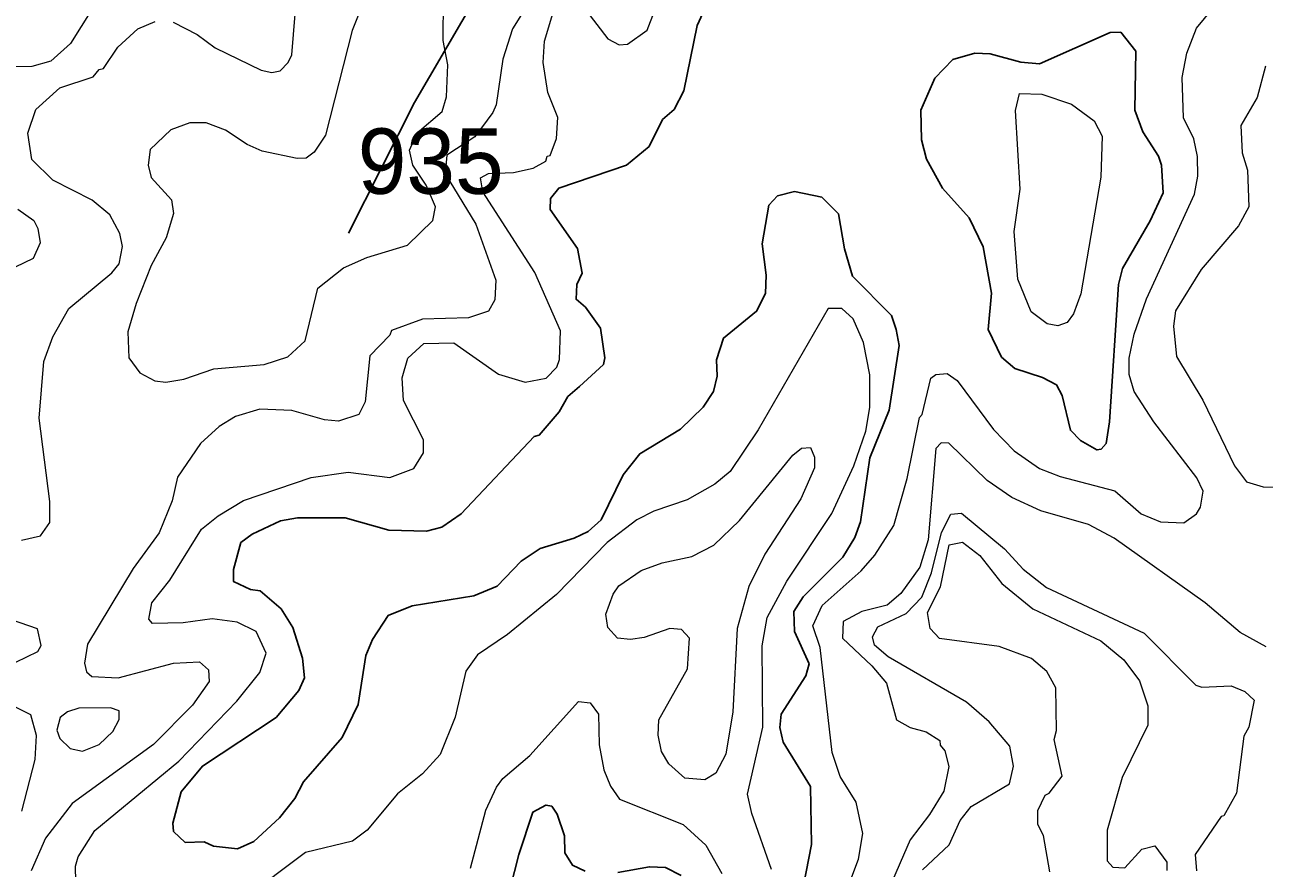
# Model space of a CAD drawing. Extents: x 763.2 to 816.8, y 7896.5 to 7952.7.
# Drawn here: x 782.278 to 785.309, y 7931.107 to 7933.17 of the extents above; entities that cross this region are included whole.
import ezdxf

# ---------------------------------------------------------------- set-up
doc = ezdxf.new("R2010")
doc.units = 0
doc.header["$LTSCALE"] = 0.064
for name, color, linetype, lineweight in [('1', 7, 'Continuous', 25), ('2', 7, 'Continuous', 13), ('26', 7, 'Continuous', 25)]:
    doc.layers.add(name, color=color, linetype=linetype, lineweight=lineweight)
doc.layers.add('21', color=7, linetype='Continuous')

msp = doc.modelspace()

# ---------------------------------------------------------------- linework, layer by layer
at = {"layer": '1'}
for points in [[(783.9444, 7933.2179), (783.9219, 7933.1683), (783.8896, 7933.0089), (783.8653, 7932.9628), (783.837, 7932.9382), (783.8042, 7932.8725), (783.7493, 7932.8268), (783.5833, 7932.7703), (783.5634, 7932.7448), (783.5625, 7932.7181), (783.6296, 7932.6225), (783.6404, 7932.5627), (783.6278, 7932.5345), (783.626, 7932.4989), (783.6488, 7932.4796), (783.6855, 7932.4283), (783.6963, 7932.3551), (783.6932, 7932.3392), (783.6737, 7932.321), (783.6342, 7932.2855), (783.6059, 7932.2607), (783.5847, 7932.2234), (783.5353, 7932.1665), (783.523, 7932.1629), (783.3448, 7931.9736), (783.2972, 7931.9408), (783.2602, 7931.9311), (783.168, 7931.9341), (783.0615, 7931.9637), (782.9447, 7931.9637), (782.9028, 7931.9564), (782.8337, 7931.9237), (782.8057, 7931.9036), (782.788, 7931.8379), (782.7881, 7931.8079), (782.8292, 7931.7888), (782.8531, 7931.7852), (782.9047, 7931.7412), (782.9335, 7931.696), (782.9568, 7931.6209), (782.962, 7931.5726), (782.9477, 7931.5413), (782.8922, 7931.4752), (782.712, 7931.3567), (782.6604, 7931.2941), (782.64, 7931.2167), (782.6415, 7931.1969), (782.6696, 7931.1702), (782.7163, 7931.1714), (782.7391, 7931.1612), (782.7977, 7931.1542), (782.8376, 7931.1721), (782.9009, 7931.2305), (782.9384, 7931.2777), (782.9593, 7931.3184), (783.054, 7931.4263), (783.0931, 7931.5077), (783.1119, 7931.6274), (783.128, 7931.6662), (783.166, 7931.7251), (783.2251, 7931.7487), (783.3757, 7931.7735), (783.4331, 7931.7972), (783.4912, 7931.8583), (783.5382, 7931.8891), (783.621, 7931.9144), (783.6554, 7931.931), (783.687, 7931.9595), (783.741, 7932.0689), (783.7817, 7932.1209), (783.8812, 7932.1812), (783.9365, 7932.2349), (783.9616, 7932.2728), (783.9709, 7932.3105), (783.9696, 7932.3507), (783.9864, 7932.4037), (784.0673, 7932.4694), (784.0891, 7932.5129), (784.0908, 7932.5577), (784.0813, 7932.6341), (784.0974, 7932.7289), (784.1185, 7932.7519), (784.1601, 7932.7622), (784.2268, 7932.7484)], [(784.2268, 7932.7484), (784.2672, 7932.7079), (784.2819, 7932.622), (784.3017, 7932.5555), (784.3974, 7932.4591), (784.4083, 7932.4247)], [(784.4083, 7932.4247), (784.4162, 7932.386), (784.3914, 7932.2275), (784.3443, 7932.1107), (784.3213, 7931.9539), (784.3075, 7931.9158), (784.2778, 7931.8674), (784.181, 7931.7709), (784.1587, 7931.7346), (784.1603, 7931.6861), (784.1957, 7931.6071), (784.1875, 7931.5778), (784.1276, 7931.484), (784.124, 7931.4509), (784.1321, 7931.4149), (784.1994, 7931.3072), (784.2012, 7931.1651), (784.1699, 7931.0015)], [(783.6481, 7931.0993), (783.6172, 7931.1142), (783.5981, 7931.1445), (783.5977, 7931.1862), (783.5795, 7931.2395), (783.5665, 7931.2583), (783.5519, 7931.2615), (783.5197, 7931.2443), (783.4855, 7931.1402), (783.455, 7931.0188)], [(783.8826, 7931.089), (783.8445, 7931.1089), (783.805, 7931.1106), (783.7279, 7931.0962)]]:
    msp.add_lwpolyline(points, dxfattribs=at)
msp.add_lwpolyline([(785.0574, 7932.8268), (785.0502, 7932.8484), (785.0118, 7932.908), (784.9921, 7932.9616), (784.9946, 7933.1056), (784.9579, 7933.1517), (784.9318, 7933.1515), (784.759, 7933.075), (784.7135, 7933.079), (784.6382, 7933.0993), (784.6006, 7933.1008), (784.5476, 7933.085), (784.5032, 7933.0394), (784.4692, 7932.9609), (784.4707, 7932.8889), (784.4826, 7932.8412), (784.5216, 7932.7707), (784.5872, 7932.6983), (784.6215, 7932.6266), (784.6414, 7932.5135), (784.6333, 7932.4246), (784.6659, 7932.3572), (784.6985, 7932.3291), (784.7667, 7932.3075), (784.8004, 7932.2897), (784.8145, 7932.2636), (784.8346, 7932.1784), (784.8596, 7932.1532), (784.8996, 7932.13), (784.9098, 7932.132), (784.9222, 7932.1462), (784.9307, 7932.1987), (784.9523, 7932.5347), (784.9624, 7932.5741), (785.0298, 7932.6908), (785.0617, 7932.7594)], close=True, dxfattribs=at)
at = {"layer": '2'}
for points in [[(784.2883, 7931.0532), (784.3161, 7931.1293), (784.3275, 7931.1922), (784.311, 7931.2686), (784.2716, 7931.3316), (784.2521, 7931.3902), (784.2224, 7931.6467), (784.2047, 7931.7001), (784.2275, 7931.7498), (784.3228, 7931.8344), (784.3566, 7931.873), (784.4028, 7931.945), (784.4359, 7932.06), (784.4659, 7932.2094), (784.4725, 7932.2166), (784.4931, 7932.306), (784.5059, 7932.3143), (784.5335, 7932.3172), (784.5575, 7932.3003), (784.647, 7932.18), (784.6975, 7932.128), (784.7593, 7932.0847), (784.8098, 7932.0649), (784.9434, 7932.0303), (785.0075, 7931.9741), (785.0549, 7931.9545), (785.1125, 7931.9521), (785.1428, 7931.974), (785.1525, 7931.99), (785.1592, 7932.0296), (785.1436, 7932.062), (785.0387, 7932.1986), (784.9907, 7932.273), (784.9785, 7932.3144), (784.9785, 7932.3546), (784.9904, 7932.4137), (785.0207, 7932.4996), (785.138, 7932.7556), (785.146, 7932.8002), (785.1457, 7932.8477), (785.1363, 7932.8914), (785.1117, 7932.9424), (785.108, 7933.0411), (785.1196, 7933.1011), (785.1434, 7933.1622), (785.2562, 7933.2999)], [(783.5471, 7933.2831), (783.47, 7933.1606), (783.4468, 7933.0861), (783.4302, 7932.9745), (783.4224, 7932.9554), (783.3782, 7932.8961), (783.3097, 7932.8515), (783.3055, 7932.8057), (783.3807, 7932.6825), (783.4298, 7932.5453), (783.4268, 7932.4973), (783.4113, 7932.4696), (783.3631, 7932.4533), (783.2502, 7932.4502), (783.1742, 7932.4219), (783.1705, 7932.4111), (783.1213, 7932.3604), (783.1097, 7932.2481), (783.0944, 7932.2166), (783.045, 7932.2004), (783.0103, 7932.2036), (782.9307, 7932.2265), (782.8525, 7932.2299), (782.7927, 7932.2118), (782.7532, 7932.1871), (782.707, 7932.1458), (782.6512, 7932.0632), (782.6384, 7932.0054), (782.606, 7931.9272), (782.5425, 7931.8398), (782.4307, 7931.6549), (782.4233, 7931.6089), (782.4288, 7931.5874), (782.4418, 7931.5759), (782.5057, 7931.5729), (782.6416, 7931.6085), (782.7045, 7931.612), (782.7266, 7931.592), (782.7285, 7931.5639), (782.688, 7931.5057), (782.5922, 7931.4099), (782.3932, 7931.2649), (782.328, 7931.1803), (782.2931, 7931.1008)], [(782.4637, 7933.2433), (782.3891, 7933.1245), (782.3415, 7933.081), (782.2945, 7933.0683), (782.2269, 7933.0676)], [(783.1215, 7933.2643), (783.0784, 7933.1558), (783.0134, 7932.9002), (782.9854, 7932.8584), (782.9659, 7932.8437), (782.9434, 7932.8431), (782.8584, 7932.861), (782.8212, 7932.8771), (782.7688, 7932.9124), (782.7213, 7932.9301), (782.681, 7932.9299), (782.635, 7932.9134), (782.5842, 7932.8654), (782.5791, 7932.8271), (782.5869, 7932.7967), (782.636, 7932.7416), (782.6414, 7932.7087), (782.6234, 7932.6491), (782.5864, 7932.5813), (782.5497, 7932.4886), (782.5298, 7932.4189), (782.5324, 7932.3554), (782.5591, 7932.3189), (782.5955, 7932.2991), (782.6223, 7932.2961), (782.6664, 7932.3035), (782.7401, 7932.3285), (782.8633, 7932.3391), (782.9206, 7932.3579), (782.9636, 7932.3969), (782.9941, 7932.5261), (783.0569, 7932.5754), (783.1144, 7932.601), (783.2139, 7932.6312), (783.2753, 7932.6912), (783.282, 7932.7247), (783.259, 7932.7777), (783.2268, 7932.8265), (783.2184, 7932.8638), (783.2371, 7932.9058), (783.2986, 7932.9583), (783.3086, 7932.9942), (783.312, 7933.0723), (783.3007, 7933.1315), (783.3014, 7933.2336)], [(782.6407, 7933.1763), (782.6988, 7933.1461), (782.7435, 7933.1141), (782.856, 7933.0591), (782.882, 7933.0533), (782.902, 7933.0574), (782.9221, 7933.0777), (782.9306, 7933.0968), (782.9439, 7933.2563)], [(782.2694, 7931.9095), (782.3163, 7931.92), (782.3392, 7931.9526), (782.3391, 7932.004), (782.3129, 7932.2078), (782.3245, 7932.3466), (782.3463, 7932.4071), (782.3856, 7932.4764), (782.4903, 7932.5635), (782.5084, 7932.5856), (782.5166, 7932.6281), (782.5097, 7932.6595), (782.4852, 7932.7049), (782.4426, 7932.741), (782.3463, 7932.79), (782.2952, 7932.841), (782.285, 7932.9053), (782.3048, 7932.9627), (782.3631, 7933.0159), (782.445, 7933.043), (782.4599, 7933.0604), (782.4701, 7933.0635), (782.5052, 7933.1156), (782.5542, 7933.1601), (782.5961, 7933.178)], [(782.8431, 7931.6861), (782.7968, 7931.7089), (782.7361, 7931.717), (782.6653, 7931.707), (782.5896, 7931.7057), (782.581, 7931.7164), (782.5886, 7931.7564), (782.6324, 7931.8119), (782.7095, 7931.9361), (782.7505, 7931.9689), (782.8125, 7932.0062), (782.9781, 7932.0625), (783.0685, 7932.0755), (783.1707, 7932.0623), (783.2289, 7932.0843), (783.2526, 7932.1232), (783.2528, 7932.1546), (783.2036, 7932.2513), (783.2003, 7932.3065), (783.214, 7932.3549), (783.2534, 7932.3907), (783.3268, 7932.3924), (783.4364, 7932.3158), (783.5013, 7932.2959), (783.5524, 7932.3057), (783.5789, 7932.3322), (783.585, 7932.3513), (783.5881, 7932.4212), (783.5251, 7932.564), (783.3979, 7932.7619), (783.3919, 7932.7956), (783.412, 7932.8063), (783.4731, 7932.8084), (783.5211, 7932.8194), (783.5519, 7932.8369), (783.5553, 7932.8487), (783.5622, 7932.8506), (783.5781, 7932.8923), (783.5815, 7932.9435), (783.5568, 7933.0046), (783.5454, 7933.0778), (783.549, 7933.1302), (783.5715, 7933.2055)], [(783.6495, 7933.2059), (783.7032, 7933.1356), (783.7309, 7933.1211), (783.7517, 7933.1225), (783.7996, 7933.1567), (783.818, 7933.2038)], [(785.3119, 7933.0693), (785.2912, 7932.9922), (785.2513, 7932.9237), (785.2545, 7932.8567), (785.2679, 7932.8143), (785.271, 7932.7245), (785.2456, 7932.6781), (785.1549, 7932.5717), (785.0916, 7932.4701), (785.087, 7932.4327), (785.0939, 7932.3584), (785.1589, 7932.2518), (785.236, 7932.0915), (785.2651, 7932.0523), (785.3058, 7932.0395), (785.3323, 7932.0393)], [(782.2602, 7932.7195), (782.2996, 7932.691), (782.3097, 7932.6714), (782.3156, 7932.637), (782.298, 7932.5986), (782.2109, 7932.5569)], [(784.1041, 7931.1041), (784.0553, 7931.2408), (784.045, 7931.2882), (784.0829, 7931.4516), (784.0812, 7931.6512), (784.0933, 7931.7202), (784.1411, 7931.8095), (784.2516, 7931.9745), (784.3048, 7932.0909), (784.3343, 7932.1763), (784.344, 7932.2342), (784.344, 7932.3137), (784.329, 7932.3933), (784.3033, 7932.4511), (784.2757, 7932.4762), (784.2425, 7932.476), (784.0712, 7932.179), (784.0027, 7932.0776), (783.9648, 7932.0466), (783.8978, 7932.0084), (783.8163, 7931.9805), (783.7742, 7931.9594), (783.7021, 7931.9035), (783.5781, 7931.7764), (783.4578, 7931.6787), (783.3844, 7931.6285), (783.3558, 7931.5892), (783.3302, 7931.4762), (783.2931, 7931.3849), (783.2499, 7931.338), (783.1894, 7931.2887), (783.1153, 7931.1999), (783.0794, 7931.1732), (782.9639, 7931.1452), (782.813, 7931.0322)], [(785.3131, 7931.6485), (785.25, 7931.6836), (785.1643, 7931.7559), (784.9417, 7931.9146), (784.8791, 7931.9474), (784.7622, 7931.9815), (784.6912, 7932.0138), (784.6309, 7932.0552), (784.5375, 7932.1469), (784.5186, 7932.1474), (784.5056, 7932.1333), (784.4871, 7931.9102), (784.4669, 7931.8431), (784.4201, 7931.7786), (784.3866, 7931.7504), (784.3247, 7931.7351)], [(784.4731, 7931.1033), (784.5383, 7931.1642), (784.5652, 7931.2238), (784.5921, 7931.2582), (784.6859, 7931.3137), (784.6958, 7931.3564), (784.6863, 7931.4051), (784.636, 7931.4646), (784.5807, 7931.5133), (784.3893, 7931.6236), (784.3556, 7931.6522), (784.3507, 7931.6733), (784.364, 7931.6972), (784.4328, 7931.7304), (784.4713, 7931.7702), (784.4949, 7931.8298), (784.5197, 7931.9285), (784.5426, 7931.9728), (784.5681, 7931.9753), (784.6739, 7931.8885), (784.7194, 7931.8383), (784.776, 7931.7936), (785.0151, 7931.6821), (785.1412, 7931.555), (785.1562, 7931.5495), (785.2281, 7931.5527), (785.2614, 7931.5392), (785.2839, 7931.5176), (785.2709, 7931.4517), (785.2589, 7931.4296), (785.2411, 7931.2909), (785.2102, 7931.2347), (785.2035, 7931.2332), (785.1398, 7931.1403), (785.143, 7931.1009)], [(784.7844, 7931.0983), (784.7687, 7931.1871), (784.7551, 7931.2136), (784.755, 7931.2483), (784.7728, 7931.2856), (784.7824, 7931.2901), (784.8142, 7931.3324), (784.7947, 7931.4216), (784.8011, 7931.4437), (784.7991, 7931.5483), (784.7774, 7931.5878), (784.7399, 7931.6201), (784.6603, 7931.6495), (784.5149, 7931.6691), (784.4918, 7931.6935), (784.4856, 7931.7328), (784.5168, 7931.7951), (784.5383, 7931.8976), (784.5708, 7931.9043), (784.6136, 7931.8716), (784.6668, 7931.8037), (784.7428, 7931.7418), (784.9094, 7931.6629), (784.9653, 7931.6168), (785.0038, 7931.5656), (785.0244, 7931.5044), (785.0244, 7931.457), (784.9611, 7931.3287), (784.9247, 7931.1997), (784.9249, 7931.1251), (784.9382, 7931.1097), (784.968, 7931.1076), (785.0098, 7931.1533), (785.0414, 7931.1616), (785.0703, 7931.1214), (785.0705, 7931.1016)], [(782.2012, 7931.5851), (782.3092, 7931.6371), (782.3175, 7931.6521), (782.3088, 7931.6925), (782.1616, 7931.7433)], [(784.3247, 7931.7351), (784.2791, 7931.7107), (784.2773, 7931.6694), (784.349, 7931.6021), (784.3846, 7931.5597), (784.4097, 7931.47)], [(782.4493, 7931.1994), (782.6546, 7931.3688), (782.7964, 7931.5156), (782.8525, 7931.586), (782.8679, 7931.6326), (782.8431, 7931.6861)], [(783.3676, 7931.1068), (783.4051, 7931.2489), (783.4308, 7931.3052), (783.447, 7931.326), (783.5131, 7931.3825), (783.6316, 7931.5148), (783.6603, 7931.5113), (783.6803, 7931.484), (783.6819, 7931.4087), (783.6934, 7931.3475), (783.7101, 7931.3073), (783.7322, 7931.2761), (783.8878, 7931.2138), (783.9431, 7931.1633), (783.9825, 7931.0943)], [(782.2702, 7931.2462), (782.3026, 7931.373), (782.3061, 7931.4314), (782.2927, 7931.4819), (782.2516, 7931.5023)], [(784.4097, 7931.47), (784.4428, 7931.4511), (784.4819, 7931.4409), (784.5151, 7931.4191), (784.5161, 7931.4082), (784.5279, 7931.3941), (784.5378, 7931.3556), (784.525, 7931.2953), (784.4904, 7931.2381), (784.4428, 7931.1764), (784.3918, 7931.0581)], [(782.4032, 7931.0352), (782.4016, 7931.1118), (782.4083, 7931.1347), (782.4493, 7931.1994)]]:
    msp.add_lwpolyline(points, dxfattribs=at)
for points in [[(784.7121, 7932.7679), (784.7007, 7932.9602), (784.7104, 7933.0017), (784.7652, 7933.0005), (784.8377, 7932.9756), (784.8927, 7932.9352), (784.9126, 7932.8979), (784.9094, 7932.7976), (784.8602, 7932.5116), (784.8421, 7932.4628), (784.8267, 7932.442), (784.8043, 7932.4338), (784.7777, 7932.4388), (784.7391, 7932.4676), (784.7063, 7932.548), (784.6975, 7932.6647)], [(783.8987, 7931.5946), (783.9036, 7931.6695), (783.8838, 7931.6905), (783.8555, 7931.6937), (783.7925, 7931.6715), (783.759, 7931.6664), (783.7268, 7931.6694), (783.7034, 7931.6958), (783.6983, 7931.728), (783.7162, 7931.7772), (783.7302, 7931.798), (783.7847, 7931.8351), (783.836, 7931.8539), (783.9089, 7931.8695), (783.963, 7931.8972), (784.0256, 7931.9576), (784.1563, 7932.1175), (784.1774, 7932.1345), (784.1993, 7932.1358), (784.2089, 7932.1121), (784.2089, 7932.0865), (784.1757, 7932.0101), (784.0878, 7931.8749), (784.0484, 7931.796), (784.0201, 7931.6935), (784.0088, 7931.4894), (783.9921, 7931.3862), (783.9676, 7931.3393), (783.941, 7931.3231), (783.8917, 7931.3275), (783.8527, 7931.3623), (783.8344, 7931.3928), (783.8269, 7931.4326), (783.8282, 7931.4699)], [(782.4187, 7931.3935), (782.4595, 7931.4092), (782.4932, 7931.4412), (782.5085, 7931.4706), (782.5085, 7931.492), (782.4872, 7931.4991), (782.4094, 7931.4987), (782.3823, 7931.4897), (782.3642, 7931.4759), (782.3557, 7931.4449), (782.3632, 7931.4241), (782.3887, 7931.4)]]:
    msp.add_lwpolyline(points, close=True, dxfattribs=at)
at = {"layer": '26'}
msp.add_lwpolyline([(783.0689, 7932.6605), (783.231, 7932.9799), (783.3835, 7933.2421), (783.5313, 7933.4137), (783.7696, 7933.6711), (784.0556, 7933.9428), (784.313, 7934.2288), (784.518, 7934.51), (784.9422, 7935.0725), (785.2187, 7935.4109), (785.5142, 7935.7255), (785.8145, 7935.9829), (786.1339, 7936.2546)], dxfattribs=at)

# ---------------------------------------------------------------- texts
at = {"layer": '21'}
msp.add_text('935', height=0.16, dxfattribs=at).set_placement((783.0918, 7932.7566))

doc.saveas('drawing.dxf')
